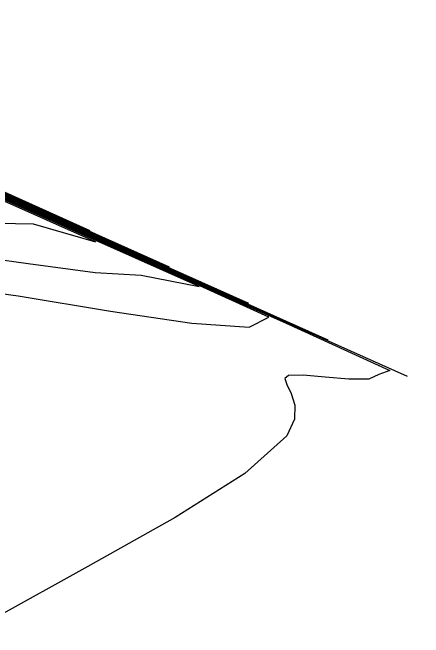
# Model space of a CAD drawing. Extents: x 2356077 to 2359823, y 225951 to 227822.
# Drawn here: x 2357786.6 to 2357829.2, y 226813.9 to 226878.7 of the extents above; entities that cross this region are included whole.
import ezdxf

# ---------------------------------------------------------------- set-up
doc = ezdxf.new("R2010")
doc.units = 0
for name, color, linetype in [('DTM Contours Major', 7, 'Continuous'), ('DTM Contours Minor', 7, 'Continuous'), ('Exist DTM Drainline', 7, 'Continuous')]:
    doc.layers.add(name, color=color, linetype=linetype)

msp = doc.modelspace()

# ---------------------------------------------------------------- linework, layer by layer
at = {"layer": 'DTM Contours Major'}
msp.add_lwpolyline([(2357748.229, 226876.365), (2357811.54, 226848.174), (2357827.537, 226840.992)], dxfattribs=at)
at = {"layer": 'DTM Contours Minor'}
for points in [[(2357743.736, 226878.732), (2357790.928, 226857.718), (2357802.862, 226852.346)], [(2357785.069, 226856.88), (2357788.787, 226856.8), (2357795.237, 226854.945), (2357743.812, 226877.843)], [(2357745.234, 226877.943), (2357797.798, 226854.537), (2357811.087, 226848.561)], [(2357780.259, 226853.789), (2357788.261, 226852.676), (2357795.191, 226851.746), (2357799.976, 226851.488), (2357805.971, 226850.287), (2357745.618, 226877.161)], [(2357746.731, 226877.154), (2357804.669, 226851.355), (2357819.312, 226844.776)], [(2357777.85, 226850.631), (2357787.214, 226849.322), (2357796.793, 226847.757), (2357805.227, 226846.496), (2357811.155, 226846.098), (2357813.216, 226847.124), (2357805.303, 226850.707), (2357747.424, 226876.479)], [(2357749.203, 226875.809), (2357815.006, 226846.508), (2357825.751, 226841.605), (2357824.619, 226841.169), (2357823.561, 226840.696), (2357821.51, 226840.677), (2357819.05, 226840.885), (2357816.765, 226841.094), (2357815.238, 226841.078), (2357814.852, 226840.75), (2357815.066, 226840.119), (2357815.537, 226839.196), (2357815.922, 226837.996), (2357815.878, 226836.531), (2357815.062, 226834.815), (2357810.73, 226830.918), (2357803.482, 226826.339), (2357794.438, 226821.255), (2357784.714, 226815.848)], [(2357784.058, 226860.899), (2357794.637, 226856.13)]]:
    msp.add_lwpolyline(points, dxfattribs=at)
at = {"layer": 'Exist DTM Drainline'}
msp.add_spline([(2357699.586, 226858.192), (2357670.366, 226820.782), (2357623.327, 226796.892), (2357587.218, 226772.268), (2357568.803, 226744.252), (2357555.19, 226717.62), (2357555.017, 226695.126), (2357553.473, 226672.759), (2357563.697, 226642.736), (2357576.526, 226627.993), (2357663.798, 226499.169), (2357732.721, 226415.647), (2357803.211, 226342.215), (2357874.586, 226264.309)], degree=3, dxfattribs=at)

doc.saveas('drawing.dxf')
